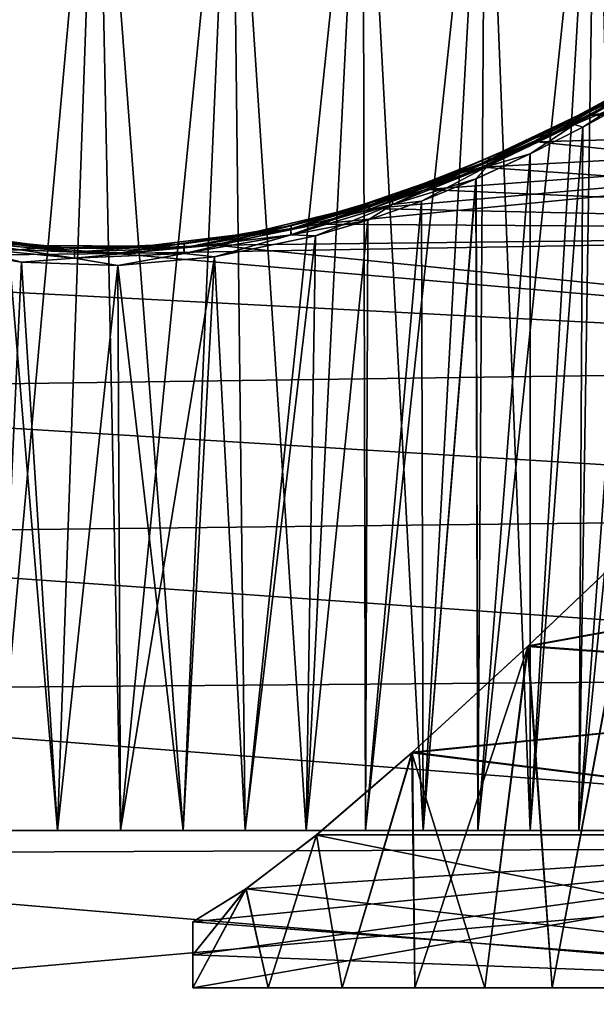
# Model space of a CAD drawing. Header units: millimetres. Extents: x -182 to 217, y -96 to 236.
# Tile 393 of 458: x 156 to 165, y 0 to 15. Entities that reach past the tile are written whole.
import ezdxf

# ---------------------------------------------------------------- set-up
doc = ezdxf.new("R2010")
doc.units = ezdxf.units.MM
doc.header["$LTSCALE"] = 52.148148
for name, color, linetype in [('1001', 7, 'CONTINUOUS'), ('1017', 7, 'CONTINUOUS'), ('1019', 7, 'CONTINUOUS'), ('1021', 7, 'CONTINUOUS'), ('893', 7, 'CONTINUOUS'), ('895', 7, 'CONTINUOUS'), ('899', 7, 'CONTINUOUS'), ('900', 7, 'CONTINUOUS'), ('905', 7, 'CONTINUOUS'), ('933', 7, 'CONTINUOUS'), ('935', 7, 'CONTINUOUS'), ('999', 7, 'CONTINUOUS')]:
    doc.layers.add(name, color=color, linetype=linetype)

msp = doc.modelspace()

# ---------------------------------------------------------------- linework, layer by layer
at = {"layer": '1001', "color": 7, "linetype": 'CONTINUOUS', "true_color": 0xaaaaaa}
for points in [[(155.705, 2.879, -4.897), (155.21, 20, -5.571), (157.25, 20, -5.75), (155.705, 2.879, -4.897)], [(156.652, 2.879, -4.989), (155.705, 2.879, -4.897), (157.25, 20, -5.75), (156.652, 2.879, -4.989)], [(157.603, 2.879, -5), (156.652, 2.879, -4.989), (157.25, 20, -5.75), (157.603, 2.879, -5)], [(157.603, 2.879, -5), (157.25, 20, -5.75), (159.29, 20, -5.571), (157.603, 2.879, -5)], [(158.552, 2.879, -4.928), (157.603, 2.879, -5), (159.29, 20, -5.571), (158.552, 2.879, -4.928)], [(159.491, 2.879, -4.775), (158.552, 2.879, -4.928), (159.29, 20, -5.571), (159.491, 2.879, -4.775)], [(159.491, 2.879, -4.775), (159.29, 20, -5.571), (161.269, 20, -5.041), (159.491, 2.879, -4.775)], [(160.414, 2.879, -4.541), (159.491, 2.879, -4.775), (161.269, 20, -5.041), (160.414, 2.879, -4.541)], [(161.312, 2.879, -4.228), (160.414, 2.879, -4.541), (161.269, 20, -5.041), (161.312, 2.879, -4.228)], [(161.312, 2.879, -4.228), (161.269, 20, -5.041), (163.125, 20, -4.176), (161.312, 2.879, -4.228)], [(162.181, 2.879, -3.839), (161.312, 2.879, -4.228), (163.125, 20, -4.176), (162.181, 2.879, -3.839)], [(163.012, 2.879, -3.376), (162.181, 2.879, -3.839), (163.125, 20, -4.176), (163.012, 2.879, -3.376)], [(163.801, 2.879, -2.844), (163.012, 2.879, -3.376), (164.803, 20, -3.001), (163.801, 2.879, -2.844)], [(163.012, 2.879, -3.376), (163.125, 20, -4.176), (164.803, 20, -3.001), (163.012, 2.879, -3.376)], [(164.54, 2.879, -2.245), (163.801, 2.879, -2.844), (164.803, 20, -3.001), (164.54, 2.879, -2.245)], [(165.225, 2.879, -1.584), (164.54, 2.879, -2.245), (166.251, 20, -1.553), (165.225, 2.879, -1.584)], [(164.54, 2.879, -2.245), (164.803, 20, -3.001), (166.251, 20, -1.553), (164.54, 2.879, -2.245)]]:
    msp.add_3dface(points, dxfattribs=at)
at = {"layer": '1017', "color": 7, "linetype": 'CONTINUOUS', "true_color": 0xaaaaaa}
for points in [[(158.7, 1, -7.864), (158.7, 1.499, -7.819), (158.7, 0.999, -7.774), (158.7, 1, -7.864)], [(158.7, 0.5, -7.891), (158.7, 1, -7.864), (158.7, 0.5, -7.73), (158.7, 0.5, -7.891)], [(158.7, 1, -7.864), (158.7, 0.999, -7.774), (158.7, 0.5, -7.73), (158.7, 1, -7.864)]]:
    msp.add_3dface(points, dxfattribs=at)
at = {"layer": '1019', "color": 7, "linetype": 'CONTINUOUS', "true_color": 0xaaaaaa}
for points in [[(158.7, 0.999, 19.774), (158.7, 1.499, 19.819), (158.7, 1, 19.864), (158.7, 0.999, 19.774)], [(158.7, 0.5, 19.891), (158.7, 0.999, 19.774), (158.7, 1, 19.864), (158.7, 0.5, 19.891)], [(158.7, 0.5, 19.73), (158.7, 0.999, 19.774), (158.7, 0.5, 19.891), (158.7, 0.5, 19.73)]]:
    msp.add_3dface(points, dxfattribs=at)
at = {"layer": '1021', "color": 7, "linetype": 'CONTINUOUS', "true_color": 0xaaaaaa}
for points in [[(163.762, 5.668, 18.692), (165.38, 7.205, 17.887), (172, 7.164, 17.911), (163.762, 5.668, 18.692)], [(163.762, 5.668, 18.692), (172, 7.164, 17.911), (172, 5.065, 18.944), (163.762, 5.668, 18.692)], [(162.014, 4.059, 19.294), (163.762, 5.668, 18.692), (172, 5.065, 18.944), (162.014, 4.059, 19.294)], [(162.014, 4.059, 19.294), (172, 5.065, 18.944), (172, 2.822, 19.61), (162.014, 4.059, 19.294)], [(160.569, 2.812, 19.613), (162.014, 4.059, 19.294), (172, 2.822, 19.61), (160.569, 2.812, 19.613)], [(159.502, 1.997, 19.756), (160.569, 2.812, 19.613), (172, 0.5, 19.891), (159.502, 1.997, 19.756)], [(172, 0.5, 19.891), (160.569, 2.812, 19.613), (172, 2.822, 19.61), (172, 0.5, 19.891)], [(158.7, 1.499, 19.819), (159.502, 1.997, 19.756), (172, 0.5, 19.891), (158.7, 1.499, 19.819)], [(158.7, 1.499, 19.819), (172, 0.5, 19.891), (158.7, 1, 19.864), (158.7, 1.499, 19.819)], [(172, 0.5, 19.891), (158.7, 0.5, 19.891), (158.7, 1, 19.864), (172, 0.5, 19.891)]]:
    msp.add_3dface(points, dxfattribs=at)
at = {"layer": '893', "color": 7, "linetype": 'CONTINUOUS', "true_color": 0xaaaaaa}
for points in [[(177, 13.672, 15.934), (177, 15.058, 13.672), (164.723, 13.713, 15.878), (177, 13.672, 15.934)], [(164.723, 13.713, 15.878), (177, 15.058, 13.672), (165.417, 14.088, 15.335), (164.723, 13.713, 15.878)], [(165.417, 14.088, -3.335), (177, 13.672, -3.934), (164.72, 13.711, -3.88), (165.417, 14.088, -3.335)], [(163.907, 13.304, 16.422), (177, 13.672, 15.934), (164.723, 13.713, 15.878), (163.907, 13.304, 16.422)], [(177, 11.95, 17.95), (177, 13.672, 15.934), (160.594, 12.058, 17.841), (177, 11.95, 17.95)], [(160.594, 12.058, 17.841), (177, 13.672, 15.934), (161.403, 12.295, 17.595), (160.594, 12.058, 17.841)], [(161.403, 12.295, 17.595), (177, 13.672, 15.934), (162.231, 12.584, 17.28), (161.403, 12.295, 17.595)], [(162.231, 12.584, 17.28), (177, 13.672, 15.934), (163.071, 12.923, 16.89), (162.231, 12.584, 17.28)], [(163.071, 12.923, 16.89), (177, 13.672, 15.934), (163.907, 13.304, 16.422), (163.071, 12.923, 16.89)], [(164.72, 13.711, -3.88), (177, 13.672, -3.934), (163.904, 13.303, -4.424), (164.72, 13.711, -3.88)], [(177, 13.672, -3.934), (177, 11.95, -5.95), (163.904, 13.303, -4.424), (177, 13.672, -3.934)], [(163.904, 13.303, -4.424), (177, 11.95, -5.95), (163.068, 12.922, -4.892), (163.904, 13.303, -4.424)], [(163.068, 12.922, -4.892), (177, 11.95, -5.95), (162.228, 12.583, -5.282), (163.068, 12.922, -4.892)], [(162.228, 12.583, -5.282), (177, 11.95, -5.95), (161.4, 12.294, -5.596), (162.228, 12.583, -5.282)], [(161.4, 12.294, -5.596), (177, 11.95, -5.95), (160.592, 12.057, -5.842), (161.4, 12.294, -5.596)], [(177, 9.933, 19.672), (177, 11.95, 17.95), (157.539, 11.613, 18.278), (177, 9.933, 19.672)], [(157.539, 11.613, 18.278), (177, 11.95, 17.95), (159.038, 11.739, 18.157), (157.539, 11.613, 18.278)], [(160.592, 12.057, -5.842), (177, 11.95, -5.95), (159.036, 11.739, -6.158), (160.592, 12.057, -5.842)], [(177, 11.95, -5.95), (177, 9.933, -7.672), (159.036, 11.739, -6.158), (177, 11.95, -5.95)], [(159.038, 11.739, 18.157), (177, 11.95, 17.95), (160.594, 12.058, 17.841), (159.038, 11.739, 18.157)], [(157.537, 11.613, -6.278), (147, 11.495, -6.389), (156.049, 11.668, -6.226), (157.537, 11.613, -6.278)], [(156.051, 11.668, 18.226), (147, 11.495, 18.389), (157.539, 11.613, 18.278), (156.051, 11.668, 18.226)], [(159.036, 11.739, -6.158), (177, 9.933, -7.672), (157.537, 11.613, -6.278), (159.036, 11.739, -6.158)], [(147, 11.495, 18.389), (177, 9.933, 19.672), (157.539, 11.613, 18.278), (147, 11.495, 18.389)], [(177, 9.933, -7.672), (147, 11.495, -6.389), (157.537, 11.613, -6.278), (177, 9.933, -7.672)], [(147, 9.52, 19.963), (177, 9.933, 19.672), (147, 11.495, 18.389), (147, 9.52, 19.963)], [(147, 11.495, -6.389), (177, 9.933, -7.672), (147, 9.52, -7.963), (147, 11.495, -6.389)], [(177, 7.672, 21.058), (177, 9.933, 19.672), (147, 9.52, 19.963), (177, 7.672, 21.058)], [(177, 9.933, -7.672), (177, 7.672, -9.058), (147, 9.52, -7.963), (177, 9.933, -7.672)], [(147, 7.333, 21.226), (177, 7.672, 21.058), (147, 9.52, 19.963), (147, 7.333, 21.226)], [(147, 9.52, -7.963), (177, 7.672, -9.058), (147, 7.333, -9.226), (147, 9.52, -7.963)], [(177, 5.222, 22.073), (177, 7.672, 21.058), (147, 7.333, 21.226), (177, 5.222, 22.073)], [(177, 7.672, -9.058), (177, 5.222, -10.073), (147, 7.333, -9.226), (177, 7.672, -9.058)], [(147, 4.981, 22.149), (177, 5.222, 22.073), (147, 7.333, 21.226), (147, 4.981, 22.149)], [(147, 7.333, -9.226), (177, 5.222, -10.073), (147, 4.981, -10.149), (147, 7.333, -9.226)], [(177, 2.644, 22.692), (177, 5.222, 22.073), (147, 4.981, 22.149), (177, 2.644, 22.692)], [(177, 5.222, -10.073), (177, 2.644, -10.692), (147, 4.981, -10.149), (177, 5.222, -10.073)], [(147, 2.519, 22.711), (177, 2.644, 22.692), (147, 4.981, 22.149), (147, 2.519, 22.711)], [(147, 4.981, -10.149), (177, 2.644, -10.692), (147, 2.519, -10.711), (147, 4.981, -10.149)], [(177, 0, 22.9), (177, 2.644, 22.692), (147, 0, 22.9), (177, 0, 22.9)], [(147, 0, 22.9), (177, 2.644, 22.692), (147, 2.519, 22.711), (147, 0, 22.9)], [(177, 2.644, -10.692), (177, 0, -10.9), (147, 2.519, -10.711), (177, 2.644, -10.692)], [(147, 2.519, -10.711), (177, 0, -10.9), (147, 0, -10.9), (147, 2.519, -10.711)]]:
    msp.add_3dface(points, dxfattribs=at)
at = {"layer": '895', "color": 7, "linetype": 'CONTINUOUS', "true_color": 0xaaaaaa}
for points in [[(165.225, 2.879, 13.584), (164.54, 2.879, 14.245), (165.356, 13.942, 14.831), (165.225, 2.879, 13.584)], [(165.356, 13.942, 14.831), (164.54, 2.879, 14.245), (164.6, 13.527, 15.423), (165.356, 13.942, 14.831)], [(164.54, 2.879, -2.245), (165.225, 2.879, -1.584), (165.354, 13.941, -2.833), (164.54, 2.879, -2.245)], [(164.598, 13.526, -3.425), (164.54, 2.879, -2.245), (165.354, 13.941, -2.833), (164.598, 13.526, -3.425)], [(164.54, 2.879, 14.245), (163.801, 2.879, 14.844), (164.6, 13.527, 15.423), (164.54, 2.879, 14.245)], [(164.6, 13.527, 15.423), (163.801, 2.879, 14.844), (163.803, 13.123, 15.951), (164.6, 13.527, 15.423)], [(163.801, 2.879, -2.844), (164.54, 2.879, -2.245), (164.598, 13.526, -3.425), (163.801, 2.879, -2.844)], [(163.801, 13.122, -3.952), (163.801, 2.879, -2.844), (164.598, 13.526, -3.425), (163.801, 13.122, -3.952)], [(162.981, 12.744, -4.408), (163.012, 2.879, -3.376), (163.801, 13.122, -3.952), (162.981, 12.744, -4.408)], [(163.803, 13.123, 15.951), (163.012, 2.879, 15.376), (162.983, 12.745, 16.406), (163.803, 13.123, 15.951)], [(163.801, 2.879, 14.844), (163.012, 2.879, 15.376), (163.803, 13.123, 15.951), (163.801, 2.879, 14.844)], [(163.012, 2.879, -3.376), (163.801, 2.879, -2.844), (163.801, 13.122, -3.952), (163.012, 2.879, -3.376)], [(162.158, 12.406, -4.787), (162.181, 2.879, -3.839), (162.981, 12.744, -4.408), (162.158, 12.406, -4.787)], [(162.983, 12.745, 16.406), (162.181, 2.879, 15.839), (162.16, 12.407, 16.786), (162.983, 12.745, 16.406)], [(163.012, 2.879, 15.376), (162.181, 2.879, 15.839), (162.983, 12.745, 16.406), (163.012, 2.879, 15.376)], [(162.181, 2.879, -3.839), (163.012, 2.879, -3.376), (162.981, 12.744, -4.408), (162.181, 2.879, -3.839)], [(162.181, 2.879, 15.839), (161.312, 2.879, 16.228), (162.16, 12.407, 16.786), (162.181, 2.879, 15.839)], [(162.16, 12.407, 16.786), (161.312, 2.879, 16.228), (161.347, 12.118, 17.093), (162.16, 12.407, 16.786)], [(161.312, 2.879, -4.228), (162.181, 2.879, -3.839), (162.158, 12.406, -4.787), (161.312, 2.879, -4.228)], [(161.345, 12.118, -5.094), (161.312, 2.879, -4.228), (162.158, 12.406, -4.787), (161.345, 12.118, -5.094)], [(161.312, 2.879, 16.228), (160.414, 2.879, 16.541), (161.347, 12.118, 17.093), (161.312, 2.879, 16.228)], [(161.347, 12.118, 17.093), (160.414, 2.879, 16.541), (160.553, 11.881, 17.333), (161.347, 12.118, 17.093)], [(160.414, 2.879, -4.541), (161.312, 2.879, -4.228), (161.345, 12.118, -5.094), (160.414, 2.879, -4.541)], [(160.552, 11.881, -5.333), (160.414, 2.879, -4.541), (161.345, 12.118, -5.094), (160.552, 11.881, -5.333)], [(159.027, 11.562, -5.641), (159.491, 2.879, -4.775), (160.552, 11.881, -5.333), (159.027, 11.562, -5.641)], [(160.553, 11.881, 17.333), (159.491, 2.879, 16.775), (159.028, 11.562, 17.641), (160.553, 11.881, 17.333)], [(160.414, 2.879, 16.541), (159.491, 2.879, 16.775), (160.553, 11.881, 17.333), (160.414, 2.879, 16.541)], [(159.491, 2.879, -4.775), (160.414, 2.879, -4.541), (160.552, 11.881, -5.333), (159.491, 2.879, -4.775)], [(154.612, 11.72, -5.491), (155.705, 2.879, -4.897), (156.106, 11.485, -5.714), (154.612, 11.72, -5.491)], [(156.107, 11.485, 17.714), (155.705, 2.879, 16.897), (154.613, 11.72, 17.491), (156.107, 11.485, 17.714)], [(156.652, 2.879, 16.989), (155.705, 2.879, 16.897), (156.107, 11.485, 17.714), (156.652, 2.879, 16.989)], [(155.705, 2.879, -4.897), (156.652, 2.879, -4.989), (156.106, 11.485, -5.714), (155.705, 2.879, -4.897)], [(156.106, 11.485, -5.714), (156.652, 2.879, -4.989), (157.561, 11.434, -5.761), (156.106, 11.485, -5.714)], [(157.562, 11.434, 17.761), (156.652, 2.879, 16.989), (156.107, 11.485, 17.714), (157.562, 11.434, 17.761)], [(157.561, 11.434, -5.761), (158.552, 2.879, -4.928), (159.027, 11.562, -5.641), (157.561, 11.434, -5.761)], [(159.028, 11.562, 17.641), (157.603, 2.879, 17), (157.562, 11.434, 17.761), (159.028, 11.562, 17.641)], [(158.552, 2.879, 16.928), (157.603, 2.879, 17), (159.028, 11.562, 17.641), (158.552, 2.879, 16.928)], [(159.491, 2.879, 16.775), (158.552, 2.879, 16.928), (159.028, 11.562, 17.641), (159.491, 2.879, 16.775)], [(158.552, 2.879, -4.928), (159.491, 2.879, -4.775), (159.027, 11.562, -5.641), (158.552, 2.879, -4.928)], [(157.603, 2.879, 17), (156.652, 2.879, 16.989), (157.562, 11.434, 17.761), (157.603, 2.879, 17)], [(156.652, 2.879, -4.989), (157.603, 2.879, -5), (157.561, 11.434, -5.761), (156.652, 2.879, -4.989)], [(157.603, 2.879, -5), (158.552, 2.879, -4.928), (157.561, 11.434, -5.761), (157.603, 2.879, -5)]]:
    msp.add_3dface(points, dxfattribs=at)
at = {"layer": '899', "color": 7, "linetype": 'CONTINUOUS', "true_color": 0xaaaaaa}
for points in [[(165.389, 7.213, -5.882), (163.772, 5.677, -6.688), (172, 7.164, -5.911), (165.389, 7.213, -5.882)], [(172, 7.164, -5.911), (163.772, 5.677, -6.688), (172, 5.065, -6.944), (172, 7.164, -5.911)], [(163.772, 5.677, -6.688), (162.021, 4.066, -7.292), (172, 5.065, -6.944), (163.772, 5.677, -6.688)], [(172, 5.065, -6.944), (162.021, 4.066, -7.292), (172, 2.822, -7.61), (172, 5.065, -6.944)], [(162.021, 4.066, -7.292), (160.572, 2.815, -7.612), (172, 2.822, -7.61), (162.021, 4.066, -7.292)], [(158.7, 0.5, -7.891), (172, 0.5, -7.891), (172, 2.822, -7.61), (158.7, 0.5, -7.891)], [(158.7, 1, -7.864), (158.7, 0.5, -7.891), (172, 2.822, -7.61), (158.7, 1, -7.864)], [(158.7, 1.499, -7.819), (158.7, 1, -7.864), (172, 2.822, -7.61), (158.7, 1.499, -7.819)], [(159.503, 1.997, -7.756), (158.7, 1.499, -7.819), (172, 2.822, -7.61), (159.503, 1.997, -7.756)], [(160.572, 2.815, -7.612), (159.503, 1.997, -7.756), (172, 2.822, -7.61), (160.572, 2.815, -7.612)]]:
    msp.add_3dface(points, dxfattribs=at)
at = {"layer": '900', "color": 7, "linetype": 'CONTINUOUS', "true_color": 0xaaaaaa}
for points in [[(165.38, 7.205, 17.887), (163.762, 5.668, 18.692), (164.137, 0.5, 17.966), (165.38, 7.205, 17.887)], [(163.772, 5.677, -6.688), (165.389, 7.213, -5.882), (164.137, 0.5, -5.966), (163.772, 5.677, -6.688)], [(164.137, 0.5, -5.966), (165.389, 7.213, -5.882), (165.11, 0.5, -5.35), (164.137, 0.5, -5.966)], [(165.11, 0.5, 17.35), (165.38, 7.205, 17.887), (164.137, 0.5, 17.966), (165.11, 0.5, 17.35)], [(163.762, 5.668, 18.692), (162.014, 4.059, 19.294), (163.116, 0.5, 18.498), (163.762, 5.668, 18.692)], [(162.021, 4.066, -7.292), (163.772, 5.677, -6.688), (162.055, 0.5, -6.943), (162.021, 4.066, -7.292)], [(162.055, 0.5, -6.943), (163.772, 5.677, -6.688), (163.116, 0.5, -6.498), (162.055, 0.5, -6.943)], [(163.116, 0.5, -6.498), (163.772, 5.677, -6.688), (164.137, 0.5, -5.966), (163.116, 0.5, -6.498)], [(164.137, 0.5, 17.966), (163.762, 5.668, 18.692), (163.116, 0.5, 18.498), (164.137, 0.5, 17.966)], [(162.014, 4.059, 19.294), (160.569, 2.812, 19.613), (160.96, 0.5, 19.298), (162.014, 4.059, 19.294)], [(160.572, 2.815, -7.612), (162.021, 4.066, -7.292), (160.96, 0.5, -7.298), (160.572, 2.815, -7.612)], [(160.96, 0.5, -7.298), (162.021, 4.066, -7.292), (162.055, 0.5, -6.943), (160.96, 0.5, -7.298)], [(162.055, 0.5, 18.943), (162.014, 4.059, 19.294), (160.96, 0.5, 19.298), (162.055, 0.5, 18.943)], [(163.116, 0.5, 18.498), (162.014, 4.059, 19.294), (162.055, 0.5, 18.943), (163.116, 0.5, 18.498)], [(160.569, 2.812, 19.613), (159.502, 1.997, 19.756), (159.839, 0.5, 19.561), (160.569, 2.812, 19.613)], [(159.503, 1.997, -7.756), (160.572, 2.815, -7.612), (159.839, 0.5, -7.561), (159.503, 1.997, -7.756)], [(159.839, 0.5, -7.561), (160.572, 2.815, -7.612), (160.96, 0.5, -7.298), (159.839, 0.5, -7.561)], [(160.96, 0.5, 19.298), (160.569, 2.812, 19.613), (159.839, 0.5, 19.561), (160.96, 0.5, 19.298)], [(158.7, 1.499, -7.819), (159.503, 1.997, -7.756), (158.7, 0.999, -7.774), (158.7, 1.499, -7.819)], [(158.7, 0.999, -7.774), (159.503, 1.997, -7.756), (158.7, 0.5, -7.73), (158.7, 0.999, -7.774)], [(158.7, 0.5, -7.73), (159.503, 1.997, -7.756), (159.839, 0.5, -7.561), (158.7, 0.5, -7.73)], [(158.7, 0.5, 19.73), (159.502, 1.997, 19.756), (158.7, 0.999, 19.774), (158.7, 0.5, 19.73)], [(158.7, 1.499, 19.819), (158.7, 0.999, 19.774), (159.502, 1.997, 19.756), (158.7, 1.499, 19.819)], [(159.502, 1.997, 19.756), (158.7, 0.5, 19.73), (159.839, 0.5, 19.561), (159.502, 1.997, 19.756)]]:
    msp.add_3dface(points, dxfattribs=at)
at = {"layer": '905', "color": 7, "linetype": 'CONTINUOUS', "true_color": 0xaaaaaa}
for points in [[(165.677, 14.232, 14.592), (164.474, 13.57, 15.553), (165.699, 14.315, 14.668), (165.677, 14.232, 14.592)], [(165.699, 14.315, 14.668), (164.474, 13.57, 15.553), (164.486, 13.653, 15.63), (165.699, 14.315, 14.668)], [(165.699, 14.315, 14.668), (164.486, 13.653, 15.63), (165.75, 14.367, 14.756), (165.699, 14.315, 14.668)], [(165.75, 14.367, 14.756), (164.486, 13.653, 15.63), (164.526, 13.705, 15.724), (165.75, 14.367, 14.756)], [(164.487, 13.653, -3.63), (165.677, 14.233, -2.592), (165.7, 14.315, -2.668), (164.487, 13.653, -3.63)], [(164.487, 13.653, -3.63), (165.7, 14.315, -2.668), (164.526, 13.705, -3.724), (164.487, 13.653, -3.63)], [(164.526, 13.705, -3.724), (165.7, 14.315, -2.668), (165.751, 14.367, -2.756), (164.526, 13.705, -3.724)], [(164.526, 13.705, -3.724), (165.751, 14.367, -2.756), (165.067, 13.968, -3.47), (164.526, 13.705, -3.724)], [(165.75, 14.367, 14.756), (164.526, 13.705, 15.724), (165.067, 13.968, 15.47), (165.75, 14.367, 14.756)], [(164.474, 13.57, -3.552), (165.354, 13.941, -2.833), (165.677, 14.233, -2.592), (164.474, 13.57, -3.552)], [(164.474, 13.57, -3.552), (165.677, 14.233, -2.592), (164.487, 13.653, -3.63), (164.474, 13.57, -3.552)], [(165.677, 14.232, 14.592), (164.6, 13.527, 15.423), (164.474, 13.57, 15.553), (165.677, 14.232, 14.592)], [(165.356, 13.942, 14.831), (164.6, 13.527, 15.423), (165.677, 14.232, 14.592), (165.356, 13.942, 14.831)], [(164.723, 13.713, 15.878), (165.417, 14.088, 15.335), (164.149, 13.443, 16.239), (164.723, 13.713, 15.878)], [(165.417, 14.088, 15.335), (165.067, 13.968, 15.47), (164.149, 13.443, 16.239), (165.417, 14.088, 15.335)], [(165.417, 14.088, -3.335), (164.72, 13.711, -3.88), (164.149, 13.443, -4.239), (165.417, 14.088, -3.335)], [(165.067, 13.968, -3.47), (165.417, 14.088, -3.335), (164.149, 13.443, -4.239), (165.067, 13.968, -3.47)], [(163.828, 13.349, -4.304), (164.526, 13.705, -3.724), (165.067, 13.968, -3.47), (163.828, 13.349, -4.304)], [(165.067, 13.968, 15.47), (164.526, 13.705, 15.724), (163.828, 13.349, 16.304), (165.067, 13.968, 15.47)], [(163.828, 13.349, -4.304), (165.067, 13.968, -3.47), (164.149, 13.443, -4.239), (163.828, 13.349, -4.304)], [(165.067, 13.968, 15.47), (163.828, 13.349, 16.304), (164.149, 13.443, 16.239), (165.067, 13.968, 15.47)], [(164.598, 13.526, -3.425), (165.354, 13.941, -2.833), (164.474, 13.57, -3.552), (164.598, 13.526, -3.425)], [(163.907, 13.304, 16.422), (164.723, 13.713, 15.878), (164.149, 13.443, 16.239), (163.907, 13.304, 16.422)], [(164.474, 13.57, 15.553), (163.152, 12.93, 16.356), (164.486, 13.653, 15.63), (164.474, 13.57, 15.553)], [(164.486, 13.653, 15.63), (163.152, 12.93, 16.356), (163.156, 13.014, 16.434), (164.486, 13.653, 15.63)], [(163.152, 12.93, -4.356), (163.801, 13.122, -3.952), (164.474, 13.57, -3.552), (163.152, 12.93, -4.356)], [(164.474, 13.57, 15.553), (163.803, 13.123, 15.951), (163.152, 12.93, 16.356), (164.474, 13.57, 15.553)], [(163.152, 12.93, -4.356), (164.474, 13.57, -3.552), (163.157, 13.014, -4.433), (163.152, 12.93, -4.356)], [(164.486, 13.653, 15.63), (163.156, 13.014, 16.434), (164.526, 13.705, 15.724), (164.486, 13.653, 15.63)], [(164.526, 13.705, 15.724), (163.156, 13.014, 16.434), (163.185, 13.066, 16.531), (164.526, 13.705, 15.724)], [(163.157, 13.014, -4.433), (164.474, 13.57, -3.552), (164.487, 13.653, -3.63), (163.157, 13.014, -4.433)], [(163.157, 13.014, -4.433), (164.487, 13.653, -3.63), (163.185, 13.067, -4.531), (163.157, 13.014, -4.433)], [(163.185, 13.067, -4.531), (164.487, 13.653, -3.63), (164.526, 13.705, -3.724), (163.185, 13.067, -4.531)], [(163.185, 13.067, -4.531), (164.526, 13.705, -3.724), (163.828, 13.349, -4.304), (163.185, 13.067, -4.531)], [(164.526, 13.705, 15.724), (163.185, 13.066, 16.531), (163.828, 13.349, 16.304), (164.526, 13.705, 15.724)], [(163.801, 13.122, -3.952), (164.598, 13.526, -3.425), (164.474, 13.57, -3.552), (163.801, 13.122, -3.952)], [(164.6, 13.527, 15.423), (163.803, 13.123, 15.951), (164.474, 13.57, 15.553), (164.6, 13.527, 15.423)], [(164.72, 13.711, -3.88), (163.904, 13.303, -4.424), (164.149, 13.443, -4.239), (164.72, 13.711, -3.88)], [(163.907, 13.304, 16.422), (164.149, 13.443, 16.239), (162.769, 12.837, 16.984), (163.907, 13.304, 16.422)], [(163.068, 12.922, -4.892), (162.769, 12.837, -4.984), (164.149, 13.443, -4.239), (163.068, 12.922, -4.892)], [(162.769, 12.837, -4.984), (163.828, 13.349, -4.304), (164.149, 13.443, -4.239), (162.769, 12.837, -4.984)], [(164.149, 13.443, 16.239), (163.828, 13.349, 16.304), (162.769, 12.837, 16.984), (164.149, 13.443, 16.239)], [(163.904, 13.303, -4.424), (163.068, 12.922, -4.892), (164.149, 13.443, -4.239), (163.904, 13.303, -4.424)], [(162.488, 12.773, -4.989), (163.185, 13.067, -4.531), (163.828, 13.349, -4.304), (162.488, 12.773, -4.989)], [(163.828, 13.349, 16.304), (163.185, 13.066, 16.531), (162.488, 12.773, 16.989), (163.828, 13.349, 16.304)], [(162.488, 12.773, -4.989), (163.828, 13.349, -4.304), (162.769, 12.837, -4.984), (162.488, 12.773, -4.989)], [(163.828, 13.349, 16.304), (162.488, 12.773, 16.989), (162.769, 12.837, 16.984), (163.828, 13.349, 16.304)], [(163.071, 12.923, 16.89), (163.907, 13.304, 16.422), (162.769, 12.837, 16.984), (163.071, 12.923, 16.89)], [(162.981, 12.744, -4.408), (163.801, 13.122, -3.952), (163.152, 12.93, -4.356), (162.981, 12.744, -4.408)], [(163.803, 13.123, 15.951), (162.983, 12.745, 16.406), (163.152, 12.93, 16.356), (163.803, 13.123, 15.951)], [(163.156, 13.014, 16.434), (161.717, 12.441, 17.071), (163.185, 13.066, 16.531), (163.156, 13.014, 16.434)], [(163.185, 13.066, 16.531), (161.717, 12.441, 17.071), (161.736, 12.495, 17.17), (163.185, 13.066, 16.531)], [(163.156, 13.014, 16.434), (161.718, 12.356, 16.995), (161.717, 12.441, 17.071), (163.156, 13.014, 16.434)], [(161.718, 12.441, -5.071), (163.152, 12.93, -4.356), (163.157, 13.014, -4.433), (161.718, 12.441, -5.071)], [(163.152, 12.93, 16.356), (161.718, 12.356, 16.995), (163.156, 13.014, 16.434), (163.152, 12.93, 16.356)], [(161.718, 12.441, -5.071), (163.157, 13.014, -4.433), (161.737, 12.495, -5.17), (161.718, 12.441, -5.071)], [(163.185, 13.066, 16.531), (161.736, 12.495, 17.17), (162.488, 12.773, 16.989), (163.185, 13.066, 16.531)], [(161.737, 12.495, -5.17), (163.157, 13.014, -4.433), (163.185, 13.067, -4.531), (161.737, 12.495, -5.17)], [(161.737, 12.495, -5.17), (163.185, 13.067, -4.531), (162.488, 12.773, -4.989), (161.737, 12.495, -5.17)], [(162.231, 12.584, 17.28), (162.769, 12.837, 16.984), (161.288, 12.312, 17.561), (162.231, 12.584, 17.28)], [(161.4, 12.294, -5.596), (161.288, 12.312, -5.561), (162.769, 12.837, -4.984), (161.4, 12.294, -5.596)], [(161.288, 12.312, -5.561), (162.488, 12.773, -4.989), (162.769, 12.837, -4.984), (161.288, 12.312, -5.561)], [(162.769, 12.837, 16.984), (162.488, 12.773, 16.989), (161.288, 12.312, 17.561), (162.769, 12.837, 16.984)], [(162.228, 12.583, -5.282), (161.4, 12.294, -5.596), (162.769, 12.837, -4.984), (162.228, 12.583, -5.282)], [(163.152, 12.93, 16.356), (162.16, 12.407, 16.786), (161.718, 12.356, 16.995), (163.152, 12.93, 16.356)], [(161.719, 12.356, -4.995), (163.152, 12.93, -4.356), (161.718, 12.441, -5.071), (161.719, 12.356, -4.995)], [(161.719, 12.356, -4.995), (162.981, 12.744, -4.408), (163.152, 12.93, -4.356), (161.719, 12.356, -4.995)], [(162.983, 12.745, 16.406), (162.16, 12.407, 16.786), (163.152, 12.93, 16.356), (162.983, 12.745, 16.406)], [(163.068, 12.922, -4.892), (162.228, 12.583, -5.282), (162.769, 12.837, -4.984), (163.068, 12.922, -4.892)], [(162.231, 12.584, 17.28), (163.071, 12.923, 16.89), (162.769, 12.837, 16.984), (162.231, 12.584, 17.28)], [(161.055, 12.281, -5.517), (161.737, 12.495, -5.17), (162.488, 12.773, -4.989), (161.055, 12.281, -5.517)], [(162.488, 12.773, 16.989), (161.736, 12.495, 17.17), (161.055, 12.281, 17.517), (162.488, 12.773, 16.989)], [(161.055, 12.281, -5.517), (162.488, 12.773, -4.989), (161.288, 12.312, -5.561), (161.055, 12.281, -5.517)], [(162.488, 12.773, 16.989), (161.055, 12.281, 17.517), (161.288, 12.312, 17.561), (162.488, 12.773, 16.989)], [(162.158, 12.406, -4.787), (162.981, 12.744, -4.408), (161.719, 12.356, -4.995), (162.158, 12.406, -4.787)], [(161.403, 12.295, 17.595), (162.231, 12.584, 17.28), (161.288, 12.312, 17.561), (161.403, 12.295, 17.595)], [(161.717, 12.441, 17.071), (160.18, 11.986, 17.532), (161.736, 12.495, 17.17), (161.717, 12.441, 17.071)], [(161.736, 12.495, 17.17), (160.18, 11.986, 17.532), (160.191, 12.041, 17.631), (161.736, 12.495, 17.17)], [(161.717, 12.441, 17.071), (160.183, 11.898, 17.458), (160.18, 11.986, 17.532), (161.717, 12.441, 17.071)], [(160.181, 11.986, -5.531), (161.719, 12.356, -4.995), (161.718, 12.441, -5.071), (160.181, 11.986, -5.531)], [(160.181, 11.986, -5.531), (161.718, 12.441, -5.071), (160.191, 12.041, -5.631), (160.181, 11.986, -5.531)], [(161.718, 12.356, 16.995), (160.183, 11.898, 17.458), (161.717, 12.441, 17.071), (161.718, 12.356, 16.995)], [(160.191, 12.041, -5.631), (161.718, 12.441, -5.071), (161.737, 12.495, -5.17), (160.191, 12.041, -5.631)], [(160.191, 12.041, -5.631), (161.737, 12.495, -5.17), (161.055, 12.281, -5.517), (160.191, 12.041, -5.631)], [(161.736, 12.495, 17.17), (160.191, 12.041, 17.631), (161.055, 12.281, 17.517), (161.736, 12.495, 17.17)], [(161.345, 12.118, -5.094), (162.158, 12.406, -4.787), (161.719, 12.356, -4.995), (161.345, 12.118, -5.094)], [(162.16, 12.407, 16.786), (161.347, 12.118, 17.093), (161.718, 12.356, 16.995), (162.16, 12.407, 16.786)], [(159.542, 11.916, -5.878), (160.191, 12.041, -5.631), (161.055, 12.281, -5.517), (159.542, 11.916, -5.878)], [(161.055, 12.281, 17.517), (160.191, 12.041, 17.631), (159.542, 11.916, 17.878), (161.055, 12.281, 17.517)], [(159.542, 11.916, -5.878), (161.055, 12.281, -5.517), (159.717, 11.917, -5.959), (159.542, 11.916, -5.878)], [(161.055, 12.281, 17.517), (159.542, 11.916, 17.878), (159.717, 11.917, 17.959), (161.055, 12.281, 17.517)], [(160.594, 12.058, 17.841), (161.288, 12.312, 17.561), (159.717, 11.917, 17.959), (160.594, 12.058, 17.841)], [(160.592, 12.057, -5.842), (159.717, 11.917, -5.959), (161.288, 12.312, -5.561), (160.592, 12.057, -5.842)], [(159.717, 11.917, -5.959), (161.055, 12.281, -5.517), (161.288, 12.312, -5.561), (159.717, 11.917, -5.959)], [(161.288, 12.312, 17.561), (161.055, 12.281, 17.517), (159.717, 11.917, 17.959), (161.288, 12.312, 17.561)], [(160.184, 11.898, -5.458), (161.719, 12.356, -4.995), (160.181, 11.986, -5.531), (160.184, 11.898, -5.458)], [(161.718, 12.356, 16.995), (160.553, 11.881, 17.333), (160.183, 11.898, 17.458), (161.718, 12.356, 16.995)], [(160.184, 11.898, -5.458), (161.345, 12.118, -5.094), (161.719, 12.356, -4.995), (160.184, 11.898, -5.458)], [(161.347, 12.118, 17.093), (160.553, 11.881, 17.333), (161.718, 12.356, 16.995), (161.347, 12.118, 17.093)], [(161.4, 12.294, -5.596), (160.592, 12.057, -5.842), (161.288, 12.312, -5.561), (161.4, 12.294, -5.596)], [(160.594, 12.058, 17.841), (161.403, 12.295, 17.595), (161.288, 12.312, 17.561), (160.594, 12.058, 17.841)], [(160.552, 11.881, -5.333), (161.345, 12.118, -5.094), (160.184, 11.898, -5.458), (160.552, 11.881, -5.333)], [(154.817, 11.943, -5.852), (156.383, 11.734, -6.05), (154.784, 11.917, -5.959), (154.817, 11.943, -5.852)], [(156.421, 11.703, 18.163), (154.818, 11.943, 17.853), (154.784, 11.917, 17.959), (156.421, 11.703, 18.163)], [(154.817, 11.943, -5.852), (155.256, 11.851, -5.813), (156.383, 11.734, -6.05), (154.817, 11.943, -5.852)], [(156.384, 11.734, 18.05), (155.256, 11.851, 17.813), (154.818, 11.943, 17.853), (156.384, 11.734, 18.05)], [(156.384, 11.734, 18.05), (154.818, 11.943, 17.853), (156.421, 11.703, 18.163), (156.384, 11.734, 18.05)], [(160.18, 11.986, 17.532), (158.564, 11.702, 17.8), (160.191, 12.041, 17.631), (160.18, 11.986, 17.532)], [(160.191, 12.041, 17.631), (158.564, 11.702, 17.8), (158.569, 11.759, 17.899), (160.191, 12.041, 17.631)], [(160.18, 11.986, 17.532), (158.567, 11.613, 17.729), (158.564, 11.702, 17.8), (160.18, 11.986, 17.532)], [(158.565, 11.702, -5.8), (160.184, 11.898, -5.458), (160.181, 11.986, -5.531), (158.565, 11.702, -5.8)], [(158.565, 11.702, -5.8), (160.181, 11.986, -5.531), (158.569, 11.759, -5.899), (158.565, 11.702, -5.8)], [(160.183, 11.898, 17.458), (158.567, 11.613, 17.729), (160.18, 11.986, 17.532), (160.183, 11.898, 17.458)], [(158.569, 11.759, -5.899), (160.181, 11.986, -5.531), (160.191, 12.041, -5.631), (158.569, 11.759, -5.899)], [(158.569, 11.759, -5.899), (160.191, 12.041, -5.631), (159.542, 11.916, -5.878), (158.569, 11.759, -5.899)], [(160.191, 12.041, 17.631), (158.569, 11.759, 17.899), (159.542, 11.916, 17.878), (160.191, 12.041, 17.631)], [(160.592, 12.057, -5.842), (159.036, 11.739, -6.158), (159.717, 11.917, -5.959), (160.592, 12.057, -5.842)], [(159.038, 11.739, 18.157), (160.594, 12.058, 17.841), (159.717, 11.917, 17.959), (159.038, 11.739, 18.157)], [(156.051, 11.668, 18.226), (156.421, 11.703, 18.163), (154.784, 11.917, 17.959), (156.051, 11.668, 18.226)], [(156.049, 11.668, -6.226), (154.784, 11.917, -5.959), (156.42, 11.703, -6.163), (156.049, 11.668, -6.226)], [(154.784, 11.917, -5.959), (156.383, 11.734, -6.05), (156.42, 11.703, -6.163), (154.784, 11.917, -5.959)], [(155.263, 11.795, -5.714), (156.908, 11.634, -5.862), (155.256, 11.851, -5.813), (155.263, 11.795, -5.714)], [(155.256, 11.851, -5.813), (156.908, 11.634, -5.862), (156.907, 11.692, -5.961), (155.256, 11.851, -5.813)], [(156.907, 11.692, 17.961), (155.263, 11.795, 17.714), (155.256, 11.851, 17.813), (156.907, 11.692, 17.961)], [(155.256, 11.851, -5.813), (156.907, 11.692, -5.961), (156.383, 11.734, -6.05), (155.256, 11.851, -5.813)], [(156.907, 11.692, 17.961), (155.256, 11.851, 17.813), (156.384, 11.734, 18.05), (156.907, 11.692, 17.961)], [(155.26, 11.706, -5.642), (156.908, 11.545, -5.791), (155.263, 11.795, -5.714), (155.26, 11.706, -5.642)], [(156.908, 11.635, 17.862), (155.26, 11.706, 17.642), (155.263, 11.795, 17.714), (156.908, 11.635, 17.862)], [(155.263, 11.795, -5.714), (156.908, 11.545, -5.791), (156.908, 11.634, -5.862), (155.263, 11.795, -5.714)], [(156.908, 11.635, 17.862), (155.263, 11.795, 17.714), (156.907, 11.692, 17.961), (156.908, 11.635, 17.862)], [(157.973, 11.724, -6.058), (158.569, 11.759, -5.899), (159.542, 11.916, -5.878), (157.973, 11.724, -6.058)], [(159.542, 11.916, 17.878), (158.569, 11.759, 17.899), (157.973, 11.724, 18.058), (159.542, 11.916, 17.878)], [(157.973, 11.724, -6.058), (159.542, 11.916, -5.878), (158.081, 11.703, -6.163), (157.973, 11.724, -6.058)], [(159.542, 11.916, 17.878), (157.973, 11.724, 18.058), (158.081, 11.703, 18.163), (159.542, 11.916, 17.878)], [(159.038, 11.739, 18.157), (159.717, 11.917, 17.959), (158.081, 11.703, 18.163), (159.038, 11.739, 18.157)], [(159.036, 11.739, -6.158), (158.081, 11.703, -6.163), (159.717, 11.917, -5.959), (159.036, 11.739, -6.158)], [(158.081, 11.703, -6.163), (159.542, 11.916, -5.878), (159.717, 11.917, -5.959), (158.081, 11.703, -6.163)], [(159.717, 11.917, 17.959), (159.542, 11.916, 17.878), (158.081, 11.703, 18.163), (159.717, 11.917, 17.959)], [(158.567, 11.613, -5.729), (160.184, 11.898, -5.458), (158.565, 11.702, -5.8), (158.567, 11.613, -5.729)], [(158.567, 11.613, -5.729), (159.027, 11.562, -5.641), (160.184, 11.898, -5.458), (158.567, 11.613, -5.729)], [(160.183, 11.898, 17.458), (159.028, 11.562, 17.641), (158.567, 11.613, 17.729), (160.183, 11.898, 17.458)], [(159.027, 11.562, -5.641), (160.552, 11.881, -5.333), (160.184, 11.898, -5.458), (159.027, 11.562, -5.641)], [(160.553, 11.881, 17.333), (159.028, 11.562, 17.641), (160.183, 11.898, 17.458), (160.553, 11.881, 17.333)], [(154.612, 11.72, -5.491), (156.106, 11.485, -5.714), (155.26, 11.706, -5.642), (154.612, 11.72, -5.491)], [(156.107, 11.485, 17.714), (154.613, 11.72, 17.491), (155.26, 11.706, 17.642), (156.107, 11.485, 17.714)], [(155.26, 11.706, -5.642), (156.106, 11.485, -5.714), (156.908, 11.545, -5.791), (155.26, 11.706, -5.642)], [(156.908, 11.545, 17.791), (156.107, 11.485, 17.714), (155.26, 11.706, 17.642), (156.908, 11.545, 17.791)], [(156.908, 11.545, 17.791), (155.26, 11.706, 17.642), (156.908, 11.635, 17.862), (156.908, 11.545, 17.791)], [(157.537, 11.613, -6.278), (156.049, 11.668, -6.226), (156.42, 11.703, -6.163), (157.537, 11.613, -6.278)], [(156.051, 11.668, 18.226), (157.539, 11.613, 18.278), (156.421, 11.703, 18.163), (156.051, 11.668, 18.226)], [(156.383, 11.734, -6.05), (156.907, 11.692, -5.961), (157.973, 11.724, -6.058), (156.383, 11.734, -6.05)], [(156.383, 11.734, -6.05), (157.973, 11.724, -6.058), (156.42, 11.703, -6.163), (156.383, 11.734, -6.05)], [(157.973, 11.724, 18.058), (156.907, 11.692, 17.961), (156.384, 11.734, 18.05), (157.973, 11.724, 18.058)], [(157.973, 11.724, 18.058), (156.384, 11.734, 18.05), (156.421, 11.703, 18.163), (157.973, 11.724, 18.058)], [(156.42, 11.703, -6.163), (157.973, 11.724, -6.058), (158.081, 11.703, -6.163), (156.42, 11.703, -6.163)], [(157.537, 11.613, -6.278), (156.42, 11.703, -6.163), (158.081, 11.703, -6.163), (157.537, 11.613, -6.278)], [(158.081, 11.703, 18.163), (157.973, 11.724, 18.058), (156.421, 11.703, 18.163), (158.081, 11.703, 18.163)], [(157.539, 11.613, 18.278), (158.081, 11.703, 18.163), (156.421, 11.703, 18.163), (157.539, 11.613, 18.278)], [(156.907, 11.692, -5.961), (158.565, 11.702, -5.8), (158.569, 11.759, -5.899), (156.907, 11.692, -5.961)], [(158.569, 11.759, 17.899), (156.908, 11.635, 17.862), (156.907, 11.692, 17.961), (158.569, 11.759, 17.899)], [(156.907, 11.692, -5.961), (158.569, 11.759, -5.899), (157.973, 11.724, -6.058), (156.907, 11.692, -5.961)], [(158.569, 11.759, 17.899), (156.907, 11.692, 17.961), (157.973, 11.724, 18.058), (158.569, 11.759, 17.899)], [(156.908, 11.634, -5.862), (158.565, 11.702, -5.8), (156.907, 11.692, -5.961), (156.908, 11.634, -5.862)], [(158.564, 11.702, 17.8), (156.908, 11.635, 17.862), (158.569, 11.759, 17.899), (158.564, 11.702, 17.8)], [(156.908, 11.634, -5.862), (158.567, 11.613, -5.729), (158.565, 11.702, -5.8), (156.908, 11.634, -5.862)], [(158.567, 11.613, 17.729), (156.908, 11.545, 17.791), (158.564, 11.702, 17.8), (158.567, 11.613, 17.729)], [(158.564, 11.702, 17.8), (156.908, 11.545, 17.791), (156.908, 11.635, 17.862), (158.564, 11.702, 17.8)], [(156.908, 11.545, -5.791), (158.567, 11.613, -5.729), (156.908, 11.634, -5.862), (156.908, 11.545, -5.791)], [(159.036, 11.739, -6.158), (157.537, 11.613, -6.278), (158.081, 11.703, -6.163), (159.036, 11.739, -6.158)], [(157.539, 11.613, 18.278), (159.038, 11.739, 18.157), (158.081, 11.703, 18.163), (157.539, 11.613, 18.278)], [(156.106, 11.485, -5.714), (157.561, 11.434, -5.761), (156.908, 11.545, -5.791), (156.106, 11.485, -5.714)], [(157.562, 11.434, 17.761), (156.107, 11.485, 17.714), (156.908, 11.545, 17.791), (157.562, 11.434, 17.761)], [(156.908, 11.545, -5.791), (157.561, 11.434, -5.761), (158.567, 11.613, -5.729), (156.908, 11.545, -5.791)], [(158.567, 11.613, 17.729), (157.562, 11.434, 17.761), (156.908, 11.545, 17.791), (158.567, 11.613, 17.729)], [(157.561, 11.434, -5.761), (159.027, 11.562, -5.641), (158.567, 11.613, -5.729), (157.561, 11.434, -5.761)], [(159.028, 11.562, 17.641), (157.562, 11.434, 17.761), (158.567, 11.613, 17.729), (159.028, 11.562, 17.641)]]:
    msp.add_3dface(points, dxfattribs=at)
at = {"layer": '933', "color": 7, "linetype": 'CONTINUOUS', "true_color": 0xaaaaaa}
for points in [[(159.839, 0.5, 19.561), (158.7, 0.5, 19.73), (172, 0.5, 19.891), (159.839, 0.5, 19.561)], [(172, 0.5, 19.891), (158.7, 0.5, 19.73), (158.7, 0.5, 19.891), (172, 0.5, 19.891)], [(160.96, 0.5, 19.298), (159.839, 0.5, 19.561), (172, 0.5, 19.891), (160.96, 0.5, 19.298)], [(162.055, 0.5, 18.943), (160.96, 0.5, 19.298), (172, 0.5, 19.891), (162.055, 0.5, 18.943)], [(163.116, 0.5, 18.498), (162.055, 0.5, 18.943), (172, 0.5, 19.891), (163.116, 0.5, 18.498)], [(164.137, 0.5, 17.966), (163.116, 0.5, 18.498), (172, 0.5, 19.891), (164.137, 0.5, 17.966)], [(165.11, 0.5, 17.35), (164.137, 0.5, 17.966), (172, 0.5, 19.891), (165.11, 0.5, 17.35)]]:
    msp.add_3dface(points, dxfattribs=at)
at = {"layer": '935', "color": 7, "linetype": 'CONTINUOUS', "true_color": 0xaaaaaa}
for points in [[(172, 0.5, -7.891), (158.7, 0.5, -7.891), (160.96, 0.5, -7.298), (172, 0.5, -7.891)], [(158.7, 0.5, -7.891), (158.7, 0.5, -7.73), (159.839, 0.5, -7.561), (158.7, 0.5, -7.891)], [(158.7, 0.5, -7.891), (159.839, 0.5, -7.561), (160.96, 0.5, -7.298), (158.7, 0.5, -7.891)], [(172, 0.5, -7.891), (160.96, 0.5, -7.298), (172, 0.5, -3.887), (172, 0.5, -7.891)], [(160.96, 0.5, -7.298), (162.055, 0.5, -6.943), (172, 0.5, -3.887), (160.96, 0.5, -7.298)], [(162.055, 0.5, -6.943), (163.116, 0.5, -6.498), (172, 0.5, -3.887), (162.055, 0.5, -6.943)], [(163.116, 0.5, -6.498), (164.137, 0.5, -5.966), (172, 0.5, -3.887), (163.116, 0.5, -6.498)], [(164.137, 0.5, -5.966), (165.11, 0.5, -5.35), (172, 0.5, -3.887), (164.137, 0.5, -5.966)]]:
    msp.add_3dface(points, dxfattribs=at)
at = {"layer": '999', "color": 7, "linetype": 'CONTINUOUS', "true_color": 0xaaaaaa}
for points in [[(155.705, 2.879, 16.897), (156.652, 2.879, 16.989), (155.21, 20, 17.571), (155.705, 2.879, 16.897)], [(155.21, 20, 17.571), (156.652, 2.879, 16.989), (157.25, 20, 17.75), (155.21, 20, 17.571)], [(156.652, 2.879, 16.989), (157.603, 2.879, 17), (157.25, 20, 17.75), (156.652, 2.879, 16.989)], [(157.603, 2.879, 17), (158.552, 2.879, 16.928), (157.25, 20, 17.75), (157.603, 2.879, 17)], [(157.25, 20, 17.75), (158.552, 2.879, 16.928), (159.29, 20, 17.571), (157.25, 20, 17.75)], [(158.552, 2.879, 16.928), (159.491, 2.879, 16.775), (159.29, 20, 17.571), (158.552, 2.879, 16.928)], [(159.491, 2.879, 16.775), (160.414, 2.879, 16.541), (159.29, 20, 17.571), (159.491, 2.879, 16.775)], [(159.29, 20, 17.571), (160.414, 2.879, 16.541), (161.269, 20, 17.041), (159.29, 20, 17.571)], [(160.414, 2.879, 16.541), (161.312, 2.879, 16.228), (161.269, 20, 17.041), (160.414, 2.879, 16.541)], [(161.312, 2.879, 16.228), (162.181, 2.879, 15.839), (161.269, 20, 17.041), (161.312, 2.879, 16.228)], [(161.269, 20, 17.041), (162.181, 2.879, 15.839), (163.125, 20, 16.176), (161.269, 20, 17.041)], [(162.181, 2.879, 15.839), (163.012, 2.879, 15.376), (163.125, 20, 16.176), (162.181, 2.879, 15.839)], [(163.012, 2.879, 15.376), (163.801, 2.879, 14.844), (163.125, 20, 16.176), (163.012, 2.879, 15.376)], [(163.125, 20, 16.176), (163.801, 2.879, 14.844), (164.803, 20, 15.001), (163.125, 20, 16.176)], [(163.801, 2.879, 14.844), (164.54, 2.879, 14.245), (164.803, 20, 15.001), (163.801, 2.879, 14.844)], [(164.54, 2.879, 14.245), (165.225, 2.879, 13.584), (164.803, 20, 15.001), (164.54, 2.879, 14.245)], [(164.803, 20, 15.001), (165.225, 2.879, 13.584), (166.251, 20, 13.553), (164.803, 20, 15.001)]]:
    msp.add_3dface(points, dxfattribs=at)

doc.saveas('drawing.dxf')
